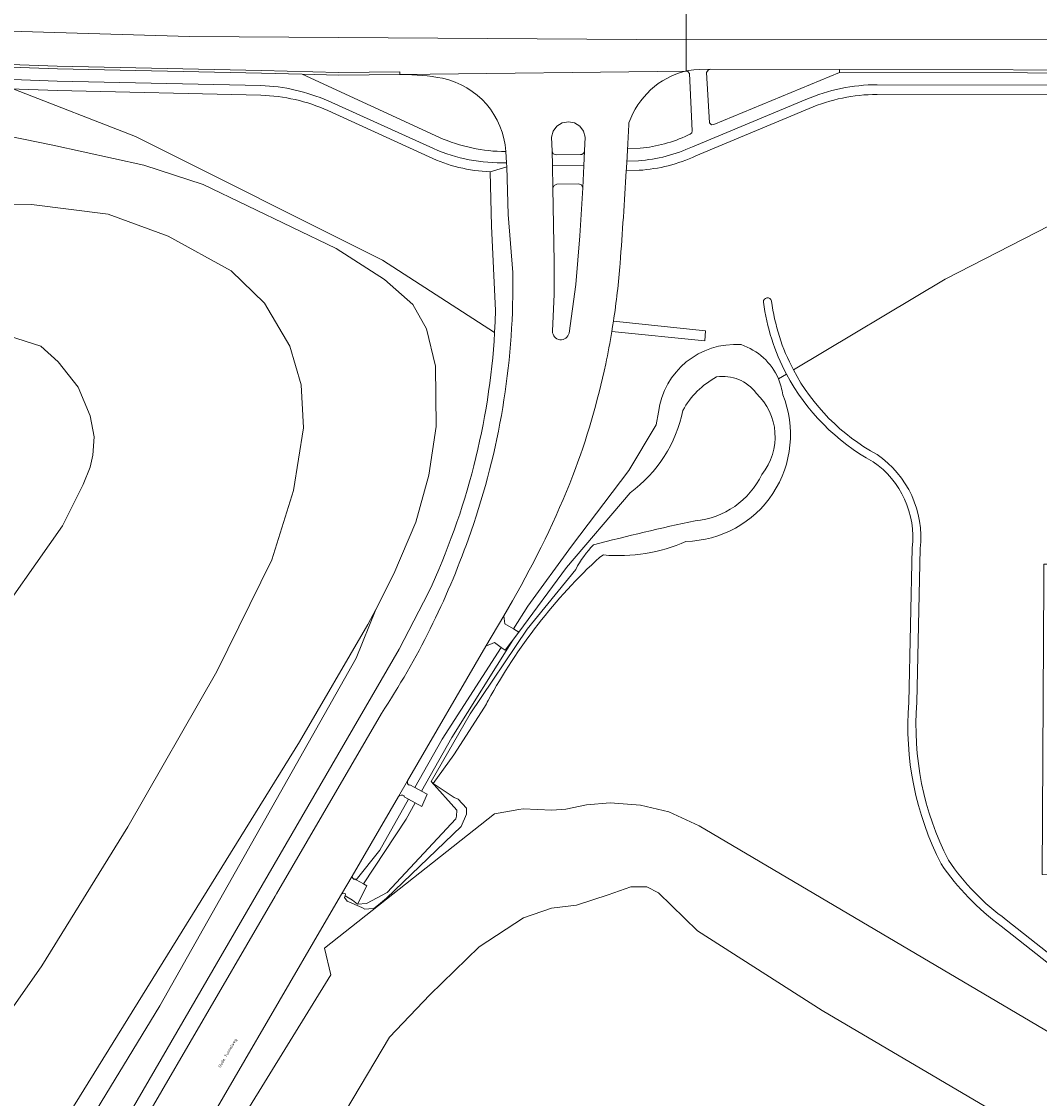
# Model space of a CAD drawing. Header units: metres. Extents: x 197700 to 204338, y 317132 to 325229.
# Tile 397 of 656: x 200008 to 200134, y 320259 to 320392. Entities that reach past the tile are written whole.
import ezdxf
from ezdxf.enums import TextEntityAlignment as Align

# ---------------------------------------------------------------- set-up
doc = ezdxf.new("R2010")
doc.units = ezdxf.units.M
for name, color, linetype, lineweight in [('B-WE-GR-BEPLANTING_CULTUUR_BOSPLANTSOEN-GV', 90, 'Continuous', 18), ('B-WE-GR-BOS_LOOF-GV', 40, 'Continuous', 13), ('B-WE-IE-TERREINAFSCHEIDING_KUNSTMATIG_HEKWERK-G', 20, 'IE-TERREINAFSCHEIDING-KUNSTMATIG', 18), ('B-WE-OG-TERREIN_CULTUURSCHEIDING-GV', 7, 'Continuous', 18), ('B-WE-OG-TERREIN_ERF-GV', 7, 'Continuous', 18), ('B-WE-OG-TOPOGRAFIE-T18', 10, 'Continuous', 18), ('B-WE-OG-WATER-GV', 130, 'Continuous', 18), ('B-WE-OG-WATER_GREPPEL-GV', 160, 'Continuous', 18), ('B-WE-OG-WATER_SLOOT-GV', 120, 'Continuous', 18), ('B-WE-OG-WEG-GV', 7, 'Continuous', 18), ('B-WE-VH-VERHARDING_ASFALT-GV', 252, 'Continuous', 18), ('B-WE-VH-VERHARDING_BETON-GV', 252, 'Continuous', 18), ('B-WE-VH-VERHARDING_BETONSTRAATSTEEN-GV', 252, 'Continuous', 18), ('B-WE-VH-VERHARDING_GESLOTEN-GV', 252, 'Continuous', 18), ('B-WE-VH-VERHARDING_OPEN-GV', 252, 'Continuous', 18), ('B-WE-VH-VERHARDING_TEGEL-GV', 252, 'Continuous', 18)]:
    doc.layers.add(name, color=color, linetype=linetype, lineweight=lineweight)
doc.styles.add('NLCS-ISO-M200-T18', font='NLCS-ISO.ttf', dxfattribs={"height": 0.36})
doc.linetypes.add('IE-TERREINAFSCHEIDING-KUNSTMATIG', pattern='A,4,[82,NLCS.SHX,S=0.75,R=90,X=0,Y=0],4,-2', length=10)

msp = doc.modelspace()

# ---------------------------------------------------------------- linework, layer by layer
at = {"layer": 'B-WE-GR-BEPLANTING_CULTUUR_BOSPLANTSOEN-GV'}
for points in [[(200174.202, 320284.706), (200174.212, 320286.497), (200134.067, 320286.605), (200134.294, 320322.775), (200134.307, 320324.842), (200158.295, 320324.829), (200158.475, 320360.821), (200165.624, 320360.786), (200165.627, 320363.161), (200165.822, 320378.978), (200159.203, 320378.971), (200122.122, 320359.962), (200103.438, 320348.769)], [(200001.147, 320261.543), (200010.865, 320275.362), (200021.435, 320292.485), (200032.413, 320311.624), (200039.191, 320325.364), (200041.853, 320333.891), (200043.073, 320341.631), (200042.813, 320346.936), (200041.408, 320351.693), (200038.298, 320357.002), (200034.167, 320360.972), (200026.409, 320365.228), (200019.024, 320367.944), (200009.557, 320369.126), (200000.498, 320369.268)], [(200005.694, 320353.288), (200010.74, 320351.691), (200012.841, 320349.76), (200015.323, 320346.63), (200016.803, 320343.091), (200017.298, 320340.536), (200017.148, 320338.26), (200016.818, 320336.776), (200015.945, 320334.633), (200013.386, 320329.576), (200003.773, 320315.936)], [(200102.579, 320348.254), (200101.589, 320347.661)], [(200117.653, 320307.797), (200118.076, 320326.866)], [(200119.07, 320326.752), (200118.652, 320307.775)], [(200080.035, 320325.974), (200079.57, 320325.697)], [(200065.39, 320307.199), (200061.608, 320301.328), (200059.075, 320297.813), (200061.662, 320296.08), (200062.149, 320295.879), (200063.178, 320294.782), (200063.146, 320294.045), (200062.515, 320292.522), (200053.295, 320283.686), (200052.325, 320282.875), (200051.767, 320282.394), (200051.115, 320282.383), (200050.636, 320282.317), (200050.282, 320282.528), (200048.449, 320283.304), (200048.14, 320283.751), (200048.222, 320283.981), (200048.26, 320284.23)], [(200165.164, 320249.303), (200091.835, 320292.597), (200088.074, 320294.315), (200084.589, 320295.138), (200080.846, 320295.418), (200077.928, 320295.167), (200075.392, 320294.659), (200073.67, 320294.512), (200070.156, 320294.693), (200069.593, 320294.595), (200066.598, 320294.073), (200045.653, 320277.506), (200046.444, 320274.259), (200036.094, 320257.425)], [(200045.653, 320277.506), (200066.598, 320294.073), (200069.593, 320294.595), (200070.156, 320294.693), (200073.67, 320294.512), (200075.392, 320294.659), (200077.928, 320295.167), (200080.846, 320295.418), (200084.589, 320295.138), (200088.074, 320294.315), (200091.835, 320292.597), (200165.164, 320249.303), (200174.001, 320244.216), (200174.001, 320244.515), (200173.183, 320244.868), (200170.802, 320247.161), (200158.562, 320256.94), (200129.048, 320280.25)], [(200047.776, 320284.179), (200045.645, 320280.519), (200029.009, 320251.931), (200029.282, 320251.787)], [(200047.371, 320255.915), (200053.691, 320266.556), (200058.666, 320271.776), (200064.716, 320277.685), (200070.167, 320281.261), (200073.643, 320282.448), (200076.697, 320282.832), (200080.624, 320284.101), (200083.392, 320285.087), (200085.394, 320285.07), (200086.802, 320284.355), (200091.602, 320279.656), (200106.978, 320269.832), (200135.737, 320252.908)], [(200135.737, 320252.908), (200106.978, 320269.832), (200091.602, 320279.656), (200086.802, 320284.355), (200085.394, 320285.07), (200083.392, 320285.087), (200080.624, 320284.101), (200076.697, 320282.832), (200073.643, 320282.448), (200070.167, 320281.261), (200064.716, 320277.685), (200058.666, 320271.776), (200053.691, 320266.556), (200047.371, 320255.915)], [(200129.667, 320281.035), (200159.184, 320257.723), (200171.462, 320247.913), (200173.745, 320245.714), (200174.001, 320245.604), (200174.001, 320245.842), (200174.001, 320248.596), (200174.202, 320284.706)], [(200029.409, 320251.345), (200031.165, 320250.429), (200039.353, 320246.736), (200038.649, 320247.391), (200033.909, 320251.798), (200036.094, 320257.425), (200046.444, 320274.259), (200045.653, 320277.506)]]:
    msp.add_lwpolyline(points, dxfattribs=at)
for points in [[(200113.261, 320337.459, -0.1472749), (200102.579, 320348.254)], [(200103.438, 320348.769, 0.1478888), (200113.739, 320338.338)], [(200101.589, 320347.661, -0.067723), (200102.125, 320345.705)], [(200102.125, 320345.705, -0.5251788), (200090.205, 320327.644)], [(200118.076, 320326.866, 0.2773439), (200113.261, 320337.459)], [(200113.739, 320338.338, -0.2772937), (200119.07, 320326.752)], [(200090.205, 320327.644, -0.1300046), (200080.035, 320325.974)], [(200079.57, 320325.697, 0.0817442), (200065.838, 320308.037)], [(200065.838, 320308.037, 0.003584), (200065.39, 320307.199)], [(200121.648, 320287.911, -0.1400726), (200117.653, 320307.797)], [(200118.652, 320307.775, 0.1400456), (200122.537, 320288.37)], [(200122.537, 320288.37, 0.0907634), (200129.667, 320281.035)], [(200129.048, 320280.25, -0.0877009), (200121.648, 320287.911)], [(200048.26, 320284.23, 0.3447007), (200047.776, 320284.179)]]:
    msp.add_lwpolyline(points, format="xyb", dxfattribs=at)
at = {"layer": 'B-WE-GR-BOS_LOOF-GV'}
for points in [[(200007.003, 320245.495), (200042.609, 320302.955), (200051.02, 320317.39), (200051.976, 320319.266), (200054.2, 320323.631), (200056.927, 320330.001), (200058.535, 320335.797), (200059.421, 320341.803), (200059.339, 320349.21), (200058.247, 320353.828), (200056.547, 320356.831), (200053.044, 320359.919), (200047.127, 320363.736), (200030.733, 320371.606), (200023.434, 320374), (200012.215, 320376.446), (199995.882, 320379.785)], [(200000.498, 320369.268), (200009.557, 320369.126), (200019.024, 320367.944), (200026.409, 320365.228), (200034.167, 320360.972), (200038.298, 320357.002), (200041.408, 320351.693), (200042.813, 320346.936), (200043.073, 320341.631), (200041.853, 320333.891), (200039.191, 320325.364), (200032.413, 320311.624), (200021.435, 320292.485), (200010.865, 320275.362), (200001.147, 320261.543)]]:
    msp.add_lwpolyline(points, dxfattribs=at)
msp.add_lwpolyline([(199950.88, 320237.751), (199966.018, 320235.65), (199978.906, 320233.486), (199999.607, 320227.536), (200012.066, 320248.581), (200025.406, 320270.435), (200049.552, 320313.234), (200051.976, 320319.266), (200051.02, 320317.39), (200042.609, 320302.955), (200007.003, 320245.495), (200002.929, 320241.725), (199999.195, 320239.638), (199995.81, 320237.935), (199992.495, 320236.633), (199989.233, 320235.629), (199986.811, 320235.03), (199984.556, 320234.826), (199982.631, 320234.836), (199974.369, 320235.974), (199951.346, 320240.444)], close=True, dxfattribs=at)
at = {"layer": 'B-WE-IE-TERREINAFSCHEIDING_KUNSTMATIG_HEKWERK-G'}
for points in [[(200066.633, 320353.358), (200052.83, 320362.303), (200022.377, 320377.533), (200007.396, 320383.334)], [(199982.259, 320341.077), (199985.887, 320355.651), (200005.694, 320353.288), (200010.74, 320351.691), (200012.841, 320349.76), (200015.323, 320346.63), (200016.803, 320343.091), (200017.298, 320340.536), (200017.148, 320338.26), (200016.818, 320336.776), (200015.945, 320334.633), (200013.386, 320329.576), (200003.773, 320315.936), (199999.442, 320318.099), (199995.364, 320319.193), (199988.823, 320320.559)]]:
    msp.add_lwpolyline(points, dxfattribs=at)
at = {"layer": 'B-WE-OG-TERREIN_CULTUURSCHEIDING-GV'}
for points in [[(200055.179, 320385.147), (200054.946, 320385.144), (200047.406, 320385.066), (200042.909, 320385.185), (200059.82, 320377.417)], [(200090.437, 320377.67), (200090.729, 320377.792), (200090.922, 320377.955), (200090.982, 320378.225), (200090.65, 320385.264), (200090.439, 320385.544), (200090.132, 320385.588)], [(200037.828, 320382.608), (200012.733, 320383.171), (199988.217, 320384.044), (199970.59, 320384.769), (199970.497, 320383.997), (199970.145, 320384.021), (199969.887, 320382.559), (199968.512, 320371.679), (199966.458, 320350.345), (199965.725, 320342.933)], [(200103.438, 320348.769), (200122.122, 320359.962), (200159.203, 320378.971), (200165.822, 320378.978), (200165.867, 320382.623), (200162.445, 320382.63), (200113.738, 320382.696)], [(200105.388, 320380.957), (200091.427, 320375.133)], [(199995.882, 320379.785), (200012.215, 320376.446), (200023.434, 320374), (200030.733, 320371.606), (200047.127, 320363.736), (200053.044, 320359.919), (200056.547, 320356.831), (200058.247, 320353.828), (200059.339, 320349.21), (200059.421, 320341.803), (200058.535, 320335.797), (200056.927, 320330.001), (200054.2, 320323.631), (200051.976, 320319.266), (200049.552, 320313.234), (200025.406, 320270.435), (200012.066, 320248.581), (199999.607, 320227.536)], [(200058.568, 320375.014), (200046.097, 320380.712)], [(200083.01, 320376.031), (200084.569, 320376.09)], [(200066.633, 320353.358), (200066.704, 320354.717), (200066.756, 320356.077), (200066.241, 320366.491), (200066.082, 320373.177)], [(200084.449, 320373.358), (200082.852, 320373.311)], [(200081.267, 320354.752), (200092.602, 320353.595), (200092.509, 320352.34), (200081.067, 320353.502)], [(200101.589, 320347.661), (200102.579, 320348.254)], [(200068.822, 320320.322), (200067.748, 320318.477), (200067.881, 320317.492), (200068.94, 320316.864), (200070.739, 320319.654), (200076.092, 320327.035), (200083.159, 320336.36), (200086.548, 320342.002), (200086.799, 320343.572)], [(200003.764, 320226.341), (200054.865, 320314.355), (200058.482, 320321.347)]]:
    msp.add_lwpolyline(points, dxfattribs=at)
for points in [[(200060.195, 320384.697, 0.0486818), (200055.179, 320385.147)], [(200090.132, 320385.588, 0.2516579), (200083.181, 320379.189)], [(200068.012, 320375.665, 0.335043), (200060.195, 320384.697)], [(200046.097, 320380.712, 0.098344), (200037.828, 320382.608)], [(200113.738, 320382.696, 0.1043736), (200105.388, 320380.957)], [(200083.181, 320379.189, -0.0010498), (200083.01, 320376.031)], [(200059.82, 320377.417, 0.1031146), (200068.012, 320375.665)], [(200084.569, 320376.09, 0.0880656), (200090.437, 320377.67)], [(200066.082, 320373.177, -0.1015887), (200058.568, 320375.014)], [(200091.427, 320375.133, -0.0918241), (200084.449, 320373.358)], [(200082.852, 320373.311, -0.0039295), (200082.081, 320361.894)], [(200082.081, 320361.894, -0.0191132), (200081.267, 320354.752)], [(200099.741, 320357.123, -0.909701), (200100.732, 320357.254)], [(200102.579, 320348.254, -0.0890811), (200099.741, 320357.123)], [(200100.732, 320357.254, 0.0885306), (200103.438, 320348.769)], [(200058.482, 320321.347, 0.0946366), (200066.633, 320353.358)], [(200081.067, 320353.502, -0.0107593), (200080.31, 320349.508)], [(200086.799, 320343.572, -0.3963738), (200096.985, 320351.877)], [(200096.985, 320351.877, -0.216976), (200101.589, 320347.661)], [(200080.31, 320349.508, -0.0392058), (200076.275, 320335.769)], [(200076.275, 320335.769, -0.037894), (200068.822, 320320.322)]]:
    msp.add_lwpolyline(points, format="xyb", dxfattribs=at)
msp.add_lwpolyline([(200093.236, 320385.811), (200092.921, 320385.694), (200092.75, 320385.418), (200093.086, 320379.22), (200093.366, 320378.98), (200093.652, 320378.995), (200109.096, 320385.419), (200109.112, 320385.769)], close=True, dxfattribs=at)
at = {"layer": 'B-WE-OG-TERREIN_ERF-GV'}
msp.add_lwpolyline([(199982.259, 320341.077), (199981.769, 320339.111), (199981.657, 320338.439), (199979.929, 320328.082), (199982.125, 320327.76), (199980.986, 320321.572), (199988.762, 320320.165), (199988.823, 320320.559), (199995.364, 320319.193), (199999.442, 320318.099), (200003.773, 320315.936), (200013.386, 320329.576), (200015.945, 320334.633), (200016.818, 320336.776), (200017.148, 320338.26), (200017.298, 320340.536), (200016.803, 320343.091), (200015.323, 320346.63), (200012.841, 320349.76), (200010.74, 320351.691), (200005.694, 320353.288), (199985.887, 320355.651)], close=True, dxfattribs=at)
at = {"layer": 'B-WE-OG-WATER-GV'}
for points in [[(200093.962, 320347.895, 0.1422686), (200089.818, 320343.78)], [(200098.851, 320345.901, 0.2829793), (200093.962, 320347.895)], [(200099.557, 320335.892, 0.3920346), (200098.851, 320345.901)], [(200089.818, 320343.78, -0.1876549), (200083.329, 320333.638)], [(200091.341, 320330.17, 0.2638814), (200099.557, 320335.892)], [(200078.828, 320327.213, -0.0137562), (200091.341, 320330.17)], [(200076.634, 320324.195, -0.0848079), (200078.828, 320327.213)]]:
    msp.add_lwpolyline(points, format="xyb", dxfattribs=at)
for points in [[(200083.329, 320333.638), (200075.502, 320324.42), (200069.614, 320316.464)], [(200069.614, 320316.464), (200068.89, 320315.484), (200061.346, 320303.47), (200057.64, 320296.862), (200058.339, 320296.486), (200057.671, 320294.977), (200056.837, 320295.43), (200055.712, 320293.424), (200050.469, 320285.44), (200050.9, 320285.191), (200049.738, 320282.955), (200050.861, 320283.036), (200053.38, 320284.367), (200061.858, 320293.473), (200061.923, 320293.792), (200061.965, 320294.51), (200058.793, 320298.041), (200063.615, 320306.409), (200070.652, 320316.842), (200076.634, 320324.195)]]:
    msp.add_lwpolyline(points, dxfattribs=at)
at = {"layer": 'B-WE-OG-WATER_GREPPEL-GV'}
for points in [[(200100.732, 320357.254, 0.909701), (200099.741, 320357.123)], [(200099.741, 320357.123, 0.0890811), (200102.579, 320348.254)], [(200103.438, 320348.769, -0.0885306), (200100.732, 320357.254)], [(200102.579, 320348.254, 0.1472749), (200113.261, 320337.459)], [(200113.739, 320338.338, -0.1478888), (200103.438, 320348.769)], [(200113.261, 320337.459, -0.2773439), (200118.076, 320326.866)], [(200119.07, 320326.752, 0.2772937), (200113.739, 320338.338)], [(200117.653, 320307.797, 0.1400726), (200121.648, 320287.911)], [(200122.537, 320288.37, -0.1400456), (200118.652, 320307.775)], [(200129.667, 320281.035, -0.0907634), (200122.537, 320288.37)], [(200121.648, 320287.911, 0.0877009), (200129.048, 320280.25)]]:
    msp.add_lwpolyline(points, format="xyb", dxfattribs=at)
for points in [[(200118.076, 320326.866), (200117.653, 320307.797)], [(200118.652, 320307.775), (200119.07, 320326.752)], [(200129.048, 320280.25), (200158.562, 320256.94), (200170.802, 320247.161), (200173.183, 320244.868), (200174.001, 320244.515), (200186.08, 320239.307), (200201.739, 320233.039), (200225.842, 320219.096)], [(200226.271, 320219.999), (200202.177, 320233.941), (200186.464, 320240.23), (200174.001, 320245.604), (200173.745, 320245.714), (200171.462, 320247.913), (200159.184, 320257.723), (200129.667, 320281.035)]]:
    msp.add_lwpolyline(points, dxfattribs=at)
at = {"layer": 'B-WE-OG-WATER_SLOOT-GV'}
for points in [[(200096.985, 320351.877, 0.3963738), (200086.799, 320343.572)], [(200101.589, 320347.661, 0.216976), (200096.985, 320351.877)], [(200089.818, 320343.78, -0.1422686), (200093.962, 320347.895)], [(200093.962, 320347.895, -0.2829793), (200098.851, 320345.901)], [(200102.125, 320345.705, 0.067723), (200101.589, 320347.661)], [(200090.205, 320327.644, 0.5251788), (200102.125, 320345.705)], [(200098.851, 320345.901, -0.3920346), (200099.557, 320335.892)], [(200083.329, 320333.638, 0.1876549), (200089.818, 320343.78)], [(200099.557, 320335.892, -0.2638814), (200091.341, 320330.17)], [(200091.341, 320330.17, 0.0137562), (200078.828, 320327.213)], [(200078.828, 320327.213, 0.0848079), (200076.634, 320324.195)], [(200080.035, 320325.974, 0.1300046), (200090.205, 320327.644)], [(200065.838, 320308.037, -0.0817442), (200079.57, 320325.697)], [(200065.39, 320307.199, -0.003584), (200065.838, 320308.037)]]:
    msp.add_lwpolyline(points, format="xyb", dxfattribs=at)
for points in [[(200086.799, 320343.572), (200086.548, 320342.002), (200083.159, 320336.36), (200076.092, 320327.035), (200070.739, 320319.654), (200068.94, 320316.864), (200069.614, 320316.464), (200075.502, 320324.42), (200083.329, 320333.638)], [(200079.57, 320325.697), (200080.035, 320325.974)], [(200076.634, 320324.195), (200070.652, 320316.842), (200063.615, 320306.409), (200058.793, 320298.041), (200061.965, 320294.51), (200061.923, 320293.792), (200061.858, 320293.473), (200053.38, 320284.367), (200050.861, 320283.036), (200049.738, 320282.955), (200049.134, 320283.452), (200048.222, 320283.981), (200048.14, 320283.751), (200048.449, 320283.304), (200050.282, 320282.528), (200050.636, 320282.317), (200051.115, 320282.383), (200051.767, 320282.394), (200052.325, 320282.875), (200053.295, 320283.686), (200062.515, 320292.522), (200063.146, 320294.045), (200063.178, 320294.782), (200062.149, 320295.879), (200061.662, 320296.08), (200059.075, 320297.813), (200061.608, 320301.328), (200065.39, 320307.199)]]:
    msp.add_lwpolyline(points, dxfattribs=at)
for points in [[(200057.64, 320296.862), (200061.346, 320303.47), (200068.89, 320315.484), (200069.614, 320316.464), (200067.913, 320314.231), (200067.452, 320314.558), (200060.173, 320303.27), (200056.819, 320297.305)], [(200056.837, 320295.43), (200056.016, 320295.875), (200052.482, 320289.589), (200049.572, 320285.959), (200050.469, 320285.44), (200055.712, 320293.424)]]:
    msp.add_lwpolyline(points, close=True, dxfattribs=at)
at = {"layer": 'B-WE-OG-WEG-GV'}
for points in [[(200056.105, 320297.592), (200056.173, 320297.653), (200056.819, 320297.305), (200060.173, 320303.27), (200067.452, 320314.558), (200066.596, 320315.165), (200065.559, 320314.719), (200055.9, 320298.131)], [(200054.776, 320296.201), (200049.063, 320286.39)], [(200049.572, 320285.959), (200052.482, 320289.589), (200056.016, 320295.875), (200055.499, 320296.156), (200055.495, 320296.304)], [(200049.337, 320285.972), (200049.409, 320286.053), (200049.572, 320285.959)]]:
    msp.add_lwpolyline(points, dxfattribs=at)
for points in [[(200055.9, 320298.131, 0.3423902), (200056.105, 320297.592)], [(200055.495, 320296.304, 0.3827906), (200054.776, 320296.201)], [(200049.063, 320286.39, 0.2375355), (200049.337, 320285.972)]]:
    msp.add_lwpolyline(points, format="xyb", dxfattribs=at)
at = {"layer": 'B-WE-VH-VERHARDING_ASFALT-GV'}
for points in [[(199981.369, 320395.4), (199980.974, 320394.862), (199971.111, 320395.313), (199970.927, 320391.583), (200029.039, 320389.838), (200090.229, 320389.414), (200090.242, 320393.229), (200088.741, 320393.234), (200060.489, 320393.358)], [(200090.132, 320385.588), (200055.179, 320385.147)], [(200073.705, 320375.7), (200073.648, 320377.431), (200073.846, 320378.175), (200074.303, 320378.795), (200074.956, 320379.204), (200075.713, 320379.346), (200076.469, 320379.201), (200077.12, 320378.789), (200077.574, 320378.167), (200077.769, 320377.422), (200077.698, 320375.746), (200077.622, 320373.916), (200077.511, 320371.199), (200077.134, 320365.285), (200076.649, 320359.302), (200075.8, 320353.312)], [(200068.012, 320375.665), (200068.094, 320374.298), (200068.124, 320373.799), (200068.125, 320373.789), (200068.293, 320367.897), (200068.871, 320360.776)], [(200073.761, 320353.536), (200073.95, 320358.092), (200073.982, 320362.063), (200073.808, 320371.147), (200073.745, 320373.94), (200073.705, 320375.7)], [(200081.067, 320353.502), (200081.169, 320354.129), (200081.267, 320354.752)], [(200052.681, 320306.451), (200039.744, 320284.221), (200039.594, 320283.95), (199997.686, 320211.997), (199993.378, 320204.577), (199999.41, 320201.077), (200000, 320202.086), (200026.46, 320247.552), (200029.009, 320251.931), (200045.645, 320280.519), (200047.776, 320284.179), (200049.063, 320286.39), (200054.776, 320296.201), (200055.9, 320298.131), (200065.559, 320314.719), (200067.748, 320318.477), (200068.822, 320320.322)]]:
    msp.add_lwpolyline(points, dxfattribs=at)
for points in [[(200207.531, 320393.064), (200205.13, 320393.065), (200148.242, 320393.155), (200093.059, 320393.22), (200090.242, 320393.229), (200090.229, 320389.414), (200258.06, 320389.486), (200258.054, 320393.188), (200238.34, 320393.005)], [(200090.132, 320385.588), (200090.216, 320385.599), (200090.229, 320389.414), (200029.039, 320389.838), (199970.927, 320391.583), (199970.742, 320387.854), (199971.035, 320387.839), (199988.605, 320387.069), (200012.748, 320386.207), (200037.92, 320385.658), (200047.409, 320385.406), (200054.942, 320385.484), (200054.946, 320385.144), (200055.179, 320385.147)], [(200208.274, 320385.616), (200208.349, 320385.616), (200237.815, 320385.554), (200258.067, 320385.784), (200258.06, 320389.486), (200090.229, 320389.414), (200090.216, 320385.599), (200091.159, 320385.755), (200091.844, 320385.794), (200093.236, 320385.811), (200109.112, 320385.769), (200151.955, 320385.69), (200200.307, 320385.622)]]:
    msp.add_lwpolyline(points, close=True, dxfattribs=at)
for points in [[(200055.179, 320385.147, -0.0486818), (200060.195, 320384.697)], [(200083.181, 320379.189, -0.2516579), (200090.132, 320385.588)], [(200060.195, 320384.697, -0.335043), (200068.012, 320375.665)], [(200083.01, 320376.031, 0.0010498), (200083.181, 320379.189)], [(200082.92, 320374.463, 0.0011984), (200083.01, 320376.031)], [(200082.852, 320373.311, 0.0015259), (200082.92, 320374.463)], [(200082.081, 320361.894, 0.0039295), (200082.852, 320373.311)], [(200081.267, 320354.752, 0.0191132), (200082.081, 320361.894)], [(200068.871, 320360.776, -0.0040873), (200068.881, 320358.815)], [(200068.881, 320358.815, -0.0855112), (200063.399, 320327.971)], [(200075.8, 320353.312, -0.9220455), (200073.761, 320353.536)], [(200080.31, 320349.508, 0.0107593), (200081.067, 320353.502)], [(200076.275, 320335.769, 0.0392058), (200080.31, 320349.508)], [(200068.822, 320320.322, 0.037894), (200076.275, 320335.769)], [(200063.399, 320327.971, -0.061163), (200052.681, 320306.451)]]:
    msp.add_lwpolyline(points, format="xyb", dxfattribs=at)
at = {"layer": 'B-WE-VH-VERHARDING_BETON-GV'}
msp.add_lwpolyline([(199971.038, 320387.5), (199988.608, 320386.716), (200012.767, 320385.86), (200037.911, 320385.318), (200042.909, 320385.185), (200047.406, 320385.066), (200054.946, 320385.144), (200054.942, 320385.484), (200047.409, 320385.406), (200037.92, 320385.658), (200012.748, 320386.207), (199988.605, 320387.069), (199971.035, 320387.839)], dxfattribs=at)
at = {"layer": 'B-WE-VH-VERHARDING_BETONSTRAATSTEEN-GV'}
for points in [[(200081.067, 320353.502), (200092.509, 320352.34), (200092.602, 320353.595), (200081.267, 320354.752), (200081.169, 320354.129)], [(200067.452, 320314.558), (200067.913, 320314.231), (200069.614, 320316.464), (200068.94, 320316.864), (200067.881, 320317.492), (200067.748, 320318.477), (200065.559, 320314.719), (200066.596, 320315.165)]]:
    msp.add_lwpolyline(points, close=True, dxfattribs=at)
for points in [[(200055.9, 320298.131), (200054.776, 320296.201)], [(200055.495, 320296.304), (200055.499, 320296.156), (200056.016, 320295.875), (200056.837, 320295.43), (200057.671, 320294.977), (200058.339, 320296.486), (200057.64, 320296.862), (200056.819, 320297.305), (200056.173, 320297.653), (200056.105, 320297.592)], [(200049.063, 320286.39), (200047.776, 320284.179)], [(200048.26, 320284.23), (200048.222, 320283.981), (200049.134, 320283.452), (200049.738, 320282.955), (200050.9, 320285.191), (200050.469, 320285.44), (200049.572, 320285.959), (200049.409, 320286.053), (200049.337, 320285.972)]]:
    msp.add_lwpolyline(points, dxfattribs=at)
for points in [[(200056.105, 320297.592, -0.3423902), (200055.9, 320298.131)], [(200054.776, 320296.201, -0.3827906), (200055.495, 320296.304)], [(200049.337, 320285.972, -0.2375355), (200049.063, 320286.39)], [(200047.776, 320284.179, -0.3447007), (200048.26, 320284.23)]]:
    msp.add_lwpolyline(points, format="xyb", dxfattribs=at)
at = {"layer": 'B-WE-VH-VERHARDING_GESLOTEN-GV'}
msp.add_lwpolyline([(200109.096, 320385.419), (200155.454, 320385.335), (200200.311, 320385.273), (200200.307, 320385.622), (200151.955, 320385.69), (200109.112, 320385.769)], close=True, dxfattribs=at)
at = {"layer": 'B-WE-VH-VERHARDING_OPEN-GV'}
for points in [[(200077.698, 320375.746), (200077.769, 320377.422), (200077.574, 320378.167), (200077.12, 320378.789), (200076.469, 320379.201), (200075.713, 320379.346), (200074.956, 320379.204), (200074.303, 320378.795), (200073.846, 320378.175), (200073.648, 320377.431), (200073.705, 320375.7)], [(200077.192, 320375.29), (200074.198, 320375.26), (200073.859, 320375.377), (200073.705, 320375.7), (200073.745, 320373.94), (200077.622, 320373.916), (200077.698, 320375.746)], [(200073.705, 320375.7), (200073.859, 320375.377), (200074.198, 320375.26), (200077.192, 320375.29)]]:
    msp.add_lwpolyline(points, dxfattribs=at)
for points in [[(200077.192, 320375.29, 0.3991706), (200077.698, 320375.746)], [(200077.698, 320375.746, -0.3991706), (200077.192, 320375.29)]]:
    msp.add_lwpolyline(points, format="xyb", dxfattribs=at)
msp.add_lwpolyline([(200077.511, 320371.199), (200077.622, 320373.916), (200073.745, 320373.94), (200073.808, 320371.147), (200073.947, 320371.498), (200074.292, 320371.656), (200076.948, 320371.684), (200077.324, 320371.552)], close=True, dxfattribs=at)
at = {"layer": 'B-WE-VH-VERHARDING_TEGEL-GV'}
for points in [[(199971.035, 320387.839), (199970.742, 320387.854), (199970.651, 320386), (199970.977, 320385.982), (199988.471, 320385.226), (200012.757, 320384.349), (200037.838, 320383.792)], [(200059.82, 320377.417), (200042.909, 320385.185), (200037.911, 320385.318), (200012.767, 320385.86), (199988.608, 320386.716), (199971.038, 320387.5)], [(199970.651, 320386), (199970.59, 320384.769), (199988.217, 320384.044), (200012.733, 320383.171), (200037.828, 320382.608)], [(200037.838, 320383.792), (200012.757, 320384.349), (199988.471, 320385.226), (199970.977, 320385.982), (199970.651, 320386)], [(200208.274, 320385.616), (200200.307, 320385.622), (200200.311, 320385.273), (200155.454, 320385.335), (200109.096, 320385.419), (200093.652, 320378.995), (200093.366, 320378.98), (200093.086, 320379.22), (200092.75, 320385.418), (200092.921, 320385.694), (200093.236, 320385.811), (200091.844, 320385.794), (200091.159, 320385.755), (200090.216, 320385.599), (200090.132, 320385.588), (200090.439, 320385.544), (200090.65, 320385.264), (200090.982, 320378.225), (200090.922, 320377.955), (200090.729, 320377.792), (200090.437, 320377.67)], [(200113.765, 320383.898), (200158.554, 320383.806), (200201.435, 320383.733), (200207.482, 320383.739), (200208.504, 320383.733), (200237.806, 320383.696), (200258.07, 320383.953), (200258.067, 320385.463), (200237.807, 320385.227), (200208.285, 320385.264)], [(200113.738, 320382.696), (200162.445, 320382.63), (200165.867, 320382.623), (200201.766, 320382.553), (200201.904, 320382.555), (200201.923, 320383.229), (200201.745, 320383.565), (200201.435, 320383.733), (200158.554, 320383.806), (200113.765, 320383.898)], [(200046.107, 320381.896), (200059.108, 320376.039)], [(200059.108, 320376.039), (200046.107, 320381.896)], [(200090.997, 320376.247), (200104.988, 320382.075)], [(200104.988, 320382.075), (200090.997, 320376.247)], [(200091.427, 320375.133), (200105.388, 320380.957)], [(200046.097, 320380.712), (200058.568, 320375.014)], [(200068.094, 320374.298), (200068.012, 320375.665)], [(200084.569, 320376.09), (200083.01, 320376.031)], [(200066.082, 320373.177), (200068.124, 320373.799), (200068.094, 320374.298)], [(200082.92, 320374.463), (200084.353, 320374.539)], [(200084.353, 320374.539), (200082.92, 320374.463)], [(200068.871, 320360.776), (200068.293, 320367.897), (200068.125, 320373.789), (200068.124, 320373.799), (200066.082, 320373.177), (200066.241, 320366.491), (200066.756, 320356.077), (200066.704, 320354.717), (200066.633, 320353.358)], [(200082.852, 320373.311), (200084.449, 320373.358)], [(200075.8, 320353.312), (200076.649, 320359.302), (200077.134, 320365.285), (200077.511, 320371.199), (200077.324, 320371.552), (200076.948, 320371.684), (200074.292, 320371.656), (200073.947, 320371.498), (200073.808, 320371.147), (200073.982, 320362.063), (200073.95, 320358.092), (200073.761, 320353.536)], [(200058.482, 320321.347), (200054.865, 320314.355), (200003.764, 320226.341), (200000.333, 320220.432), (199991.646, 320205.582), (199993.378, 320204.577), (199997.686, 320211.997), (200039.594, 320283.95), (200039.744, 320284.221), (200052.681, 320306.451)]]:
    msp.add_lwpolyline(points, dxfattribs=at)
for points in [[(200037.838, 320383.792, -0.098344), (200046.107, 320381.896)], [(200046.107, 320381.896, 0.098344), (200037.838, 320383.792)], [(200104.988, 320382.075, -0.1033068), (200113.765, 320383.898)], [(200113.765, 320383.898, 0.1033068), (200104.988, 320382.075)], [(200037.828, 320382.608, -0.098344), (200046.097, 320380.712)], [(200105.388, 320380.957, -0.1043736), (200113.738, 320382.696)], [(200068.012, 320375.665, -0.1031146), (200059.82, 320377.417)], [(200090.437, 320377.67, -0.0880656), (200084.569, 320376.09)], [(200059.108, 320376.039, 0.1128501), (200068.094, 320374.298)], [(200068.094, 320374.298, -0.1128501), (200059.108, 320376.039)], [(200083.01, 320376.031, -0.0011984), (200082.92, 320374.463)], [(200084.353, 320374.539, 0.0888138), (200090.997, 320376.247)], [(200090.997, 320376.247, -0.0888138), (200084.353, 320374.539)], [(200058.568, 320375.014, 0.1015887), (200066.082, 320373.177)], [(200082.92, 320374.463, -0.0015259), (200082.852, 320373.311)], [(200084.449, 320373.358, 0.0918241), (200091.427, 320375.133)], [(200068.881, 320358.815, 0.0040873), (200068.871, 320360.776)], [(200063.399, 320327.971, 0.0855112), (200068.881, 320358.815)], [(200066.633, 320353.358, -0.0946366), (200058.482, 320321.347)], [(200073.761, 320353.536, 0.9220455), (200075.8, 320353.312)], [(200052.681, 320306.451, 0.061163), (200063.399, 320327.971)]]:
    msp.add_lwpolyline(points, format="xyb", dxfattribs=at)

# ---------------------------------------------------------------- texts
at = {"layer": 'B-WE-OG-TOPOGRAFIE-T18', "style": 'NLCS-ISO-M200-T18'}
msp.add_text('Oude Tunnelweg', height=0.36, rotation=59.7, dxfattribs=at).set_placement((200033.764, 320264.582), align=Align.MIDDLE)

doc.saveas('drawing.dxf')
